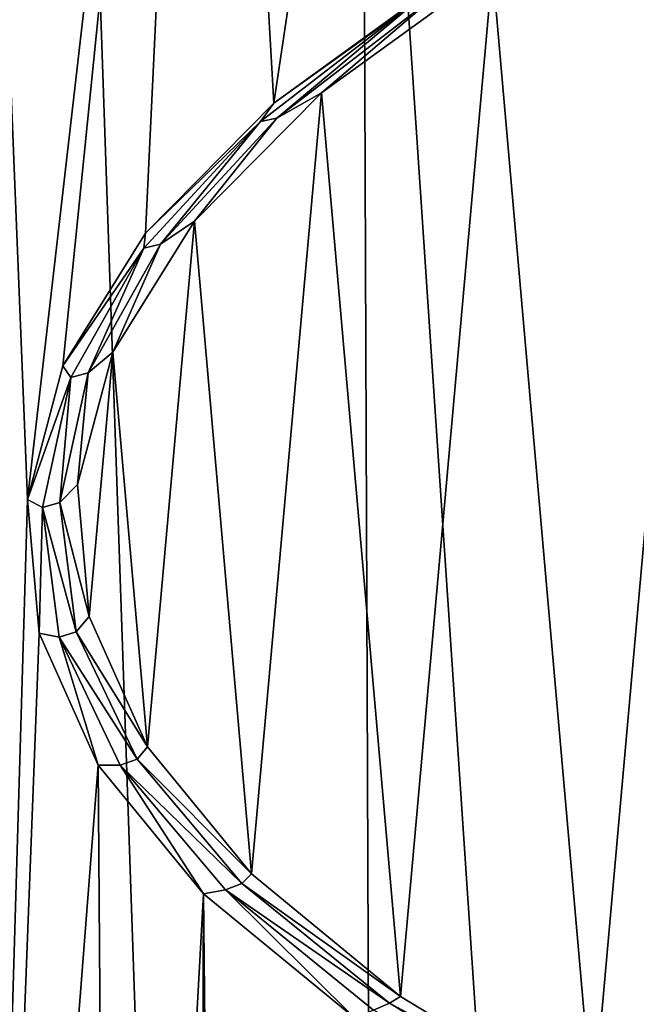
# Model space of a CAD drawing. Header units: millimetres. Extents: x -24 to 24, y 0 to 188.
# Tile 406 of 460: x -13.89 to -11.85, y 171.96 to 175.22. Entities that reach past the tile are written whole.
import ezdxf

# ---------------------------------------------------------------- set-up
doc = ezdxf.new("R2010")
doc.units = ezdxf.units.MM
doc.header["$LTSCALE"] = 58.620611
for name, color, linetype in [('166', 7, 'CONTINUOUS'), ('173', 7, 'CONTINUOUS'), ('402', 7, 'CONTINUOUS'), ('405', 7, 'CONTINUOUS')]:
    doc.layers.add(name, color=color, linetype=linetype)

msp = doc.modelspace()

# ---------------------------------------------------------------- linework, layer by layer
at = {"layer": '166', "color": 7, "linetype": 'CONTINUOUS'}
for points in [[(-13.2695, 178.8088, 238.9423), (-12.4439, 178.9973, 239.5034), (-13.0481, 174.9473, 226.6849), (-13.2695, 178.8088, 238.9423)], [(-13.0481, 174.9473, 226.6849), (-12.4439, 178.9973, 239.5034), (-12.4744, 175.3632, 227.9786), (-13.0481, 174.9473, 226.6849)], [(-14.0667, 178.6088, 238.3457), (-13.2695, 178.8088, 238.9423), (-13.8658, 173.6335, 222.5563), (-14.0667, 178.6088, 238.3457)], [(-13.8658, 173.6335, 222.5563), (-13.2695, 178.8088, 238.9423), (-13.7479, 174.0772, 223.9579), (-13.8658, 173.6335, 222.5563)], [(-13.7479, 174.0772, 223.9579), (-13.2695, 178.8088, 238.9423), (-13.4743, 174.5169, 225.3394), (-13.7479, 174.0772, 223.9579)], [(-13.4743, 174.5169, 225.3394), (-13.2695, 178.8088, 238.9423), (-13.0481, 174.9473, 226.6849), (-13.4743, 174.5169, 225.3394)], [(-14.0513, 167.3687, 202.6958), (-14.0667, 178.6088, 238.3457), (-13.8658, 173.6335, 222.5563), (-14.0513, 167.3687, 202.6958)], [(-13.8268, 173.1906, 221.1496), (-14.0513, 167.3687, 202.6958), (-13.8658, 173.6335, 222.5563), (-13.8268, 173.1906, 221.1496)], [(-13.6313, 172.7535, 219.7541), (-14.0513, 167.3687, 202.6958), (-13.8268, 173.1906, 221.1496), (-13.6313, 172.7535, 219.7541)], [(-13.5864, 166.7761, 200.7941), (-14.0513, 167.3687, 202.6958), (-13.6313, 172.7535, 219.7541), (-13.5864, 166.7761, 200.7941)], [(-13.2815, 172.3273, 218.386), (-13.5864, 166.7761, 200.7941), (-13.6313, 172.7535, 219.7541), (-13.2815, 172.3273, 218.386)], [(-13.3062, 166.1706, 198.8606), (-13.5864, 166.7761, 200.7941), (-13.2815, 172.3273, 218.386), (-13.3062, 166.1706, 198.8606)], [(-13.2133, 165.5611, 196.9232), (-13.3062, 166.1706, 198.8606), (-13.2815, 172.3273, 218.386), (-13.2133, 165.5611, 196.9232)], [(-12.7813, 171.9163, 217.0601), (-13.2133, 165.5611, 196.9232), (-13.2815, 172.3273, 218.386), (-12.7813, 171.9163, 217.0601)]]:
    msp.add_3dface(points, dxfattribs=at)
at = {"layer": '173', "color": 7, "linetype": 'CONTINUOUS'}
for points in [[(-12.7562, 177.553, 242.6013), (-10.6996, 146.8852, 253.1309), (-11.7903, 177.7329, 243.1381), (-12.7562, 177.553, 242.6013)], [(-13.695, 177.3595, 242.0229), (-12.6366, 146.5608, 252.1019), (-12.7562, 177.553, 242.6013), (-13.695, 177.3595, 242.0229)], [(-12.6366, 146.5608, 252.1019), (-10.6996, 146.8852, 253.1309), (-12.7562, 177.553, 242.6013), (-12.6366, 146.5608, 252.1019)], [(-14.6047, 177.1528, 241.4039), (-12.6366, 146.5608, 252.1019), (-13.695, 177.3595, 242.0229), (-14.6047, 177.1528, 241.4039)], [(-14.4658, 146.184, 250.9069), (-12.6366, 146.5608, 252.1019), (-14.6047, 177.1528, 241.4039), (-14.4658, 146.184, 250.9069)]]:
    msp.add_3dface(points, dxfattribs=at)
at = {"layer": '402', "color": 7, "linetype": 'CONTINUOUS'}
for points in [[(-12.3235, 175.3923, 227.8953), (-11.6167, 175.7841, 229.1089), (-11.991, 171.5999, 215.8534), (-12.3235, 175.3923, 227.8953)], [(-11.991, 171.5999, 215.8534), (-11.6167, 175.7841, 229.1089), (-11.3024, 171.1934, 214.5368), (-11.991, 171.5999, 215.8534)], [(-12.8907, 174.9814, 226.6167), (-12.3235, 175.3923, 227.8953), (-12.628, 171.9864, 217.1063), (-12.8907, 174.9814, 226.6167)], [(-12.628, 171.9864, 217.1063), (-12.3235, 175.3923, 227.8953), (-11.991, 171.5999, 215.8534), (-12.628, 171.9864, 217.1063)], [(-13.3119, 174.5563, 225.2873), (-12.8907, 174.9814, 226.6167), (-13.1221, 172.3926, 218.4163), (-13.3119, 174.5563, 225.2873)], [(-13.1221, 172.3926, 218.4163), (-12.8907, 174.9814, 226.6167), (-12.628, 171.9864, 217.1063), (-13.1221, 172.3926, 218.4163)], [(-13.5824, 174.122, 223.9223), (-13.3119, 174.5563, 225.2873), (-13.4676, 172.8139, 219.7684), (-13.5824, 174.122, 223.9223)], [(-13.4676, 172.8139, 219.7684), (-13.3119, 174.5563, 225.2873), (-13.1221, 172.3926, 218.4163), (-13.4676, 172.8139, 219.7684)], [(-13.6991, 173.6835, 222.5371), (-13.5824, 174.122, 223.9223), (-13.6607, 173.2458, 221.1472), (-13.6991, 173.6835, 222.5371)], [(-13.6607, 173.2458, 221.1472), (-13.5824, 174.122, 223.9223), (-13.4676, 172.8139, 219.7684), (-13.6607, 173.2458, 221.1472)]]:
    msp.add_3dface(points, dxfattribs=at)
at = {"layer": '405', "color": 7, "linetype": 'CONTINUOUS'}
for points in [[(-13.0481, 174.9473, 226.6849), (-12.4744, 175.3632, 227.9786), (-12.5649, 175.2939, 227.6667), (-13.0481, 174.9473, 226.6849)], [(-12.3235, 175.3923, 227.8953), (-12.8907, 174.9814, 226.6167), (-12.513, 175.3034, 227.6387), (-12.3235, 175.3923, 227.8953)], [(-12.8907, 174.9814, 226.6167), (-13.0386, 174.8978, 226.3752), (-12.513, 175.3034, 227.6387), (-12.8907, 174.9814, 226.6167)], [(-13.0386, 174.8978, 226.3752), (-12.5649, 175.2939, 227.6667), (-12.513, 175.3034, 227.6387), (-13.0386, 174.8978, 226.3752)], [(-13.0927, 174.8865, 226.3979), (-13.0481, 174.9473, 226.6849), (-12.5649, 175.2939, 227.6667), (-13.0927, 174.8865, 226.3979)], [(-13.0927, 174.8865, 226.3979), (-12.5649, 175.2939, 227.6667), (-13.0386, 174.8978, 226.3752), (-13.0927, 174.8865, 226.3979)], [(-12.8907, 174.9814, 226.6167), (-13.3119, 174.5563, 225.2873), (-13.0386, 174.8978, 226.3752), (-12.8907, 174.9814, 226.6167)], [(-13.4743, 174.5169, 225.3394), (-13.0481, 174.9473, 226.6849), (-13.0927, 174.8865, 226.3979), (-13.4743, 174.5169, 225.3394)], [(-13.4796, 174.4664, 225.0833), (-13.4743, 174.5169, 225.3394), (-13.0927, 174.8865, 226.3979), (-13.4796, 174.4664, 225.0833)], [(-13.4796, 174.4664, 225.0833), (-13.0927, 174.8865, 226.3979), (-13.4239, 174.4795, 225.066), (-13.4796, 174.4664, 225.0833)], [(-13.3119, 174.5563, 225.2873), (-13.4239, 174.4795, 225.066), (-13.0386, 174.8978, 226.3752), (-13.3119, 174.5563, 225.2873)], [(-13.4239, 174.4795, 225.066), (-13.0927, 174.8865, 226.3979), (-13.0386, 174.8978, 226.3752), (-13.4239, 174.4795, 225.066)], [(-13.3119, 174.5563, 225.2873), (-13.5824, 174.122, 223.9223), (-13.4239, 174.4795, 225.066), (-13.3119, 174.5563, 225.2873)], [(-13.7479, 174.0772, 223.9579), (-13.4743, 174.5169, 225.3394), (-13.4796, 174.4664, 225.0833), (-13.7479, 174.0772, 223.9579)], [(-13.7213, 174.0384, 223.7369), (-13.7479, 174.0772, 223.9579), (-13.4796, 174.4664, 225.0833), (-13.7213, 174.0384, 223.7369)], [(-13.7213, 174.0384, 223.7369), (-13.4796, 174.4664, 225.0833), (-13.6646, 174.0532, 223.7252), (-13.7213, 174.0384, 223.7369)], [(-13.5824, 174.122, 223.9223), (-13.6646, 174.0532, 223.7252), (-13.4239, 174.4795, 225.066), (-13.5824, 174.122, 223.9223)], [(-13.6646, 174.0532, 223.7252), (-13.4796, 174.4664, 225.0833), (-13.4239, 174.4795, 225.066), (-13.6646, 174.0532, 223.7252)], [(-13.5824, 174.122, 223.9223), (-13.6991, 173.6835, 222.5371), (-13.6646, 174.0532, 223.7252), (-13.5824, 174.122, 223.9223)], [(-13.8658, 173.6335, 222.5563), (-13.7479, 174.0772, 223.9579), (-13.7213, 174.0384, 223.7369), (-13.8658, 173.6335, 222.5563)], [(-13.8153, 173.607, 222.3733), (-13.8658, 173.6335, 222.5563), (-13.7213, 174.0384, 223.7369), (-13.8153, 173.607, 222.3733)], [(-13.8153, 173.607, 222.3733), (-13.7213, 174.0384, 223.7369), (-13.7582, 173.6237, 222.3673), (-13.8153, 173.607, 222.3733)], [(-13.6991, 173.6835, 222.5371), (-13.7582, 173.6237, 222.3673), (-13.6646, 174.0532, 223.7252), (-13.6991, 173.6835, 222.5371)], [(-13.7582, 173.6237, 222.3673), (-13.7213, 174.0384, 223.7369), (-13.6646, 174.0532, 223.7252), (-13.7582, 173.6237, 222.3673)], [(-13.6991, 173.6835, 222.5371), (-13.6607, 173.2458, 221.1472), (-13.7582, 173.6237, 222.3673), (-13.6991, 173.6835, 222.5371)], [(-13.8268, 173.1906, 221.1496), (-13.8658, 173.6335, 222.5563), (-13.8153, 173.607, 222.3733), (-13.8268, 173.1906, 221.1496)], [(-13.7605, 173.1771, 221.0071), (-13.8268, 173.1906, 221.1496), (-13.8153, 173.607, 222.3733), (-13.7605, 173.1771, 221.0071)], [(-13.7036, 173.1955, 221.0067), (-13.8153, 173.607, 222.3733), (-13.7582, 173.6237, 222.3673), (-13.7036, 173.1955, 221.0067)], [(-13.7605, 173.1771, 221.0071), (-13.8153, 173.607, 222.3733), (-13.7036, 173.1955, 221.0067), (-13.7605, 173.1771, 221.0071)], [(-13.6607, 173.2458, 221.1472), (-13.7036, 173.1955, 221.0067), (-13.7582, 173.6237, 222.3673), (-13.6607, 173.2458, 221.1472)], [(-13.6607, 173.2458, 221.1472), (-13.4676, 172.8139, 219.7684), (-13.7036, 173.1955, 221.0067), (-13.6607, 173.2458, 221.1472)], [(-13.6313, 172.7535, 219.7541), (-13.8268, 173.1906, 221.1496), (-13.7605, 173.1771, 221.0071), (-13.6313, 172.7535, 219.7541)], [(-13.5016, 172.7733, 219.6583), (-13.7605, 173.1771, 221.0071), (-13.7036, 173.1955, 221.0067), (-13.5016, 172.7733, 219.6583)], [(-13.5576, 172.7532, 219.6531), (-13.6313, 172.7535, 219.7541), (-13.7605, 173.1771, 221.0071), (-13.5576, 172.7532, 219.6531)], [(-13.5576, 172.7532, 219.6531), (-13.7605, 173.1771, 221.0071), (-13.5016, 172.7733, 219.6583), (-13.5576, 172.7532, 219.6531)], [(-13.4676, 172.8139, 219.7684), (-13.5016, 172.7733, 219.6583), (-13.7036, 173.1955, 221.0067), (-13.4676, 172.8139, 219.7684)], [(-13.4676, 172.8139, 219.7684), (-13.1221, 172.3926, 218.4163), (-13.5016, 172.7733, 219.6583), (-13.4676, 172.8139, 219.7684)], [(-13.2815, 172.3273, 218.386), (-13.6313, 172.7535, 219.7541), (-13.5576, 172.7532, 219.6531), (-13.2815, 172.3273, 218.386)], [(-13.1541, 172.3616, 218.3366), (-13.5576, 172.7532, 219.6531), (-13.5016, 172.7733, 219.6583), (-13.1541, 172.3616, 218.3366)], [(-13.2087, 172.3397, 218.3258), (-13.2815, 172.3273, 218.386), (-13.5576, 172.7532, 219.6531), (-13.2087, 172.3397, 218.3258)], [(-13.2087, 172.3397, 218.3258), (-13.5576, 172.7532, 219.6531), (-13.1541, 172.3616, 218.3366), (-13.2087, 172.3397, 218.3258)], [(-13.1221, 172.3926, 218.4163), (-13.1541, 172.3616, 218.3366), (-13.5016, 172.7733, 219.6583), (-13.1221, 172.3926, 218.4163)], [(-13.1221, 172.3926, 218.4163), (-12.628, 171.9864, 217.1063), (-13.1541, 172.3616, 218.3366), (-13.1221, 172.3926, 218.4163)], [(-12.665, 171.9645, 217.0557), (-13.2087, 172.3397, 218.3258), (-13.1541, 172.3616, 218.3366), (-12.665, 171.9645, 217.0557)], [(-12.628, 171.9864, 217.1063), (-12.665, 171.9645, 217.0557), (-13.1541, 172.3616, 218.3366), (-12.628, 171.9864, 217.1063)], [(-12.7813, 171.9163, 217.0601), (-13.2815, 172.3273, 218.386), (-13.2087, 172.3397, 218.3258), (-12.7813, 171.9163, 217.0601)], [(-12.7176, 171.9411, 217.0396), (-12.7813, 171.9163, 217.0601), (-13.2087, 172.3397, 218.3258), (-12.7176, 171.9411, 217.0396)], [(-12.7176, 171.9411, 217.0396), (-13.2087, 172.3397, 218.3258), (-12.665, 171.9645, 217.0557), (-12.7176, 171.9411, 217.0396)], [(-12.628, 171.9864, 217.1063), (-11.991, 171.5999, 215.8534), (-12.665, 171.9645, 217.0557), (-12.628, 171.9864, 217.1063)], [(-12.0395, 171.5862, 215.8295), (-12.7176, 171.9411, 217.0396), (-12.665, 171.9645, 217.0557), (-12.0395, 171.5862, 215.8295)], [(-11.991, 171.5999, 215.8534), (-12.0395, 171.5862, 215.8295), (-12.665, 171.9645, 217.0557), (-11.991, 171.5999, 215.8534)]]:
    msp.add_3dface(points, dxfattribs=at)

doc.saveas('drawing.dxf')
